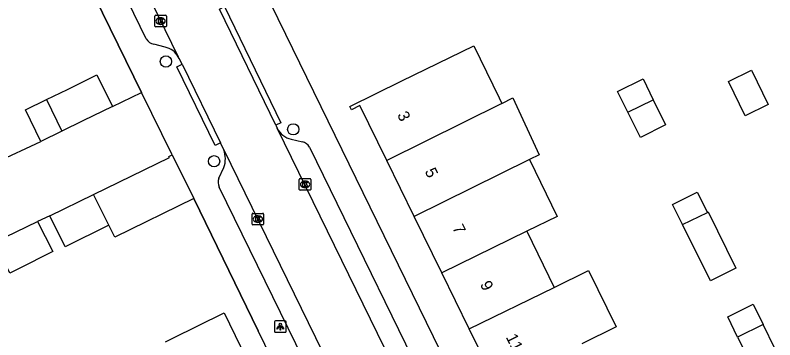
# Model space of a CAD drawing. Extents: x 160457 to 162082, y 388340 to 389736.
# Drawn here: x 161625.3 to 161690.9, y 388609.8 to 388637.8 of the extents above; entities that cross this region are included whole.
import ezdxf

# ---------------------------------------------------------------- set-up
doc = ezdxf.new("R2010")
doc.units = 0
for name, color, linetype in [('IMGEO_Boom', 7, 'Continuous'), ('IMGEO_Kolk', 7, 'Continuous'), ('IMGEO_Lichtpunt', 7, 'Continuous'), ('IMGEO_Muur', 7, 'Continuous'), ('IMGEO_Pand', 7, 'Continuous'), ('IMGEO_Pand_nummerreeks', 7, 'Continuous'), ('IMGEO_Rijbaan_lokaal_open', 7, 'Continuous'), ('IMGEO_Voetpad_open', 7, 'Continuous')]:
    doc.layers.add(name, color=color, linetype=linetype)

msp = doc.modelspace()

# ---------------------------------------------------------------- linework, layer by layer
at = {"layer": 'IMGEO_Boom'}
for centre in [(161638.283, 388633.846), (161649.288, 388627.991), (161642.445, 388625.23)]:
    msp.add_circle(centre, 0.489, dxfattribs=at)
at = {"layer": 'IMGEO_Kolk'}
for p, q in [((161637.326, 388636.91), (161637.326, 388637.762)), ((161637.401, 388637.836), (161638.253, 388637.836)), ((161638.327, 388637.762), (161638.327, 388636.91)), ((161637.837, 388637.056), (161637.812, 388637.056)), ((161637.814, 388637.616), (161637.839, 388637.616)), ((161638.253, 388636.836), (161637.401, 388636.836)), ((161649.804, 388622.81), (161649.804, 388623.662)), ((161649.879, 388623.736), (161650.731, 388623.736)), ((161650.292, 388623.516), (161650.317, 388623.516)), ((161650.805, 388623.662), (161650.805, 388622.81)), ((161650.731, 388622.736), (161649.879, 388622.736)), ((161650.315, 388622.956), (161650.29, 388622.956)), ((161645.726, 388619.812), (161645.726, 388620.664)), ((161645.801, 388620.738), (161646.653, 388620.738)), ((161646.727, 388620.664), (161646.727, 388619.812)), ((161646.237, 388619.958), (161646.212, 388619.958)), ((161646.214, 388620.518), (161646.239, 388620.518)), ((161646.653, 388619.738), (161645.801, 388619.738))]:
    msp.add_line(p, q, dxfattribs=at)
for points in [[(161637.326, 388636.91), (161637.326, 388637.762)], [(161637.401, 388637.836), (161638.253, 388637.836)], [(161638.327, 388637.762), (161638.327, 388636.91)], [(161637.647, 388637.536), (161637.77, 388637.536), (161637.77, 388637.385), (161637.9, 388637.536), (161638.064, 388637.536), (161637.918, 388637.385), (161638.071, 388637.136), (161637.919, 388637.136), (161637.834, 388637.3), (161637.77, 388637.233), (161637.77, 388637.136), (161637.647, 388637.136), (161637.647, 388637.536)], [(161638.253, 388636.836), (161637.401, 388636.836)], [(161649.804, 388622.81), (161649.804, 388623.662)], [(161649.879, 388623.736), (161650.731, 388623.736)], [(161650.125, 388623.436), (161650.248, 388623.436), (161650.248, 388623.285), (161650.378, 388623.436), (161650.542, 388623.436), (161650.396, 388623.285), (161650.549, 388623.036), (161650.397, 388623.036), (161650.312, 388623.2), (161650.248, 388623.133), (161650.248, 388623.036), (161650.125, 388623.036), (161650.125, 388623.436)], [(161650.805, 388623.662), (161650.805, 388622.81)], [(161650.731, 388622.736), (161649.879, 388622.736)], [(161645.726, 388619.812), (161645.726, 388620.664)], [(161645.801, 388620.738), (161646.653, 388620.738)], [(161646.727, 388620.664), (161646.727, 388619.812)], [(161646.047, 388620.438), (161646.17, 388620.438), (161646.17, 388620.287), (161646.3, 388620.438), (161646.464, 388620.438), (161646.318, 388620.287), (161646.471, 388620.038), (161646.319, 388620.038), (161646.234, 388620.202), (161646.17, 388620.135), (161646.17, 388620.038), (161646.047, 388620.038), (161646.047, 388620.438)], [(161646.653, 388619.738), (161645.801, 388619.738)]]:
    msp.add_lwpolyline(points, dxfattribs=at)
for centre, start, end in [((161637.403, 388637.76), 91.55205, 178.44795), ((161637.403, 388637.76), 91.55205, 178.44795), ((161638.251, 388637.76), 1.55205, 88.44795), ((161638.251, 388637.76), 1.55205, 88.44795), ((161637.403, 388636.912), 181.55205, 268.44795), ((161637.403, 388636.912), 181.55205, 268.44795), ((161638.251, 388636.912), 271.55205, 358.44795), ((161638.251, 388636.912), 271.55205, 358.44795), ((161649.881, 388623.66), 91.55205, 178.44795), ((161649.881, 388623.66), 91.55205, 178.44795), ((161650.729, 388623.66), 1.55205, 88.44795), ((161650.729, 388623.66), 1.55205, 88.44795), ((161649.881, 388622.812), 181.55205, 268.44795), ((161649.881, 388622.812), 181.55205, 268.44795), ((161650.729, 388622.812), 271.55205, 358.44795), ((161650.729, 388622.812), 271.55205, 358.44795), ((161645.803, 388620.662), 91.55205, 178.44795), ((161645.803, 388620.662), 91.55205, 178.44795), ((161646.651, 388620.662), 1.55205, 88.44795), ((161646.651, 388620.662), 1.55205, 88.44795), ((161645.803, 388619.814), 181.55205, 268.44795), ((161645.803, 388619.814), 181.55205, 268.44795), ((161646.651, 388619.814), 271.55205, 358.44795), ((161646.651, 388619.814), 271.55205, 358.44795)]:
    msp.add_arc(centre, 0.0765, start, end, dxfattribs=at)
for centre, major_axis, ratio, start_param, end_param in [((161637.813, 388637.336), (-0.387, 0.002), 0.722429, 4.712389, 7.853982), ((161637.838, 388637.336), (-0.39, 0.002), 0.717154, 1.570796, 4.712389), ((161650.291, 388623.236), (-0.387, 0.002), 0.722429, 4.712389, 7.853982), ((161650.316, 388623.236), (-0.39, 0.002), 0.717154, 1.570796, 4.712389), ((161646.213, 388620.238), (-0.387, 0.002), 0.722429, 4.712389, 7.853982), ((161646.238, 388620.238), (-0.39, 0.002), 0.717154, 1.570796, 4.712389)]:
    msp.add_ellipse(centre, major_axis=major_axis, ratio=ratio, start_param=start_param, end_param=end_param, dxfattribs=at)
at = {"layer": 'IMGEO_Lichtpunt'}
for p, q in [((161648.569, 388611.46), (161647.761, 388611.46)), ((161648.569, 388611.46), (161647.761, 388611.46)), ((161647.667, 388611.365), (161647.667, 388610.558)), ((161647.667, 388611.365), (161647.667, 388610.558)), ((161648.663, 388610.558), (161648.663, 388611.365)), ((161648.663, 388610.558), (161648.663, 388611.365)), ((161647.761, 388610.464), (161648.569, 388610.464)), ((161647.761, 388610.464), (161648.569, 388610.464))]:
    msp.add_line(p, q, dxfattribs=at)
for points in [[(161648.041, 388611.029), (161648.08, 388611.001), (161647.892, 388610.739), (161647.854, 388610.766), (161648.041, 388611.029)], [(161648.143, 388610.981), (161648.19, 388610.981), (161648.19, 388610.659), (161648.143, 388610.659), (161648.143, 388610.981)], [(161648.253, 388611.001), (161648.291, 388611.028), (161648.478, 388610.766), (161648.439, 388610.738), (161648.253, 388611.001)]]:
    msp.add_lwpolyline(points, dxfattribs=at)
msp.add_circle((161648.166, 388611.163), 0.0994, dxfattribs=at)
for centre, start, end in [((161647.761, 388611.365), 90, 180), ((161647.761, 388611.365), 90, 180), ((161648.569, 388611.365), 0, 90), ((161648.569, 388611.365), 0, 90), ((161647.761, 388610.558), 180, 270), ((161647.761, 388610.558), 180, 270), ((161648.569, 388610.558), 270, 0), ((161648.569, 388610.558), 270, 360)]:
    msp.add_arc(centre, 0.0946, start, end, dxfattribs=at)
at = {"layer": 'IMGEO_Muur'}
for points in [[(161640.524, 388652.75), (161648.604, 388636.219)], [(161628.745, 388646.361), (161636.178, 388631.183)], [(161640.69, 388622.02), (161646.25, 388610.602)]]:
    msp.add_lwpolyline(points, dxfattribs=at)
at = {"layer": 'IMGEO_Pand'}
for points in [[(161657.36, 388625.303), (161655.042, 388630.04), (161654.305, 388629.679), (161654.163, 388629.969), (161658.655, 388632.167), (161664.875, 388635.211), (161667.073, 388630.721), (161667.31, 388630.236)], [(161690.306, 388630.141), (161688.32, 388629.17), (161686.871, 388632.131), (161688.858, 388633.103), (161690.306, 388630.141)], [(161627.969, 388630.555), (161629.782, 388631.441), (161632.327, 388632.685), (161633.662, 388629.954)], [(161678.187, 388629.474), (161677.304, 388631.267), (161679.499, 388632.348), (161680.385, 388630.548)], [(161627.488, 388626.939), (161626.155, 388629.669), (161627.969, 388630.555)], [(161627.969, 388630.555), (161629.302, 388627.825)], [(161667.31, 388630.236), (161668.248, 388630.701), (161670.531, 388625.799), (161669.691, 388625.372)], [(161680.385, 388630.548), (161681.452, 388628.38), (161679.27, 388627.275), (161678.187, 388629.474)], [(161678.187, 388629.474), (161680.385, 388630.548)], [(161633.662, 388629.954), (161631.116, 388628.711), (161629.302, 388627.825)], [(161667.31, 388630.236), (161657.36, 388625.303)], [(161629.302, 388627.825), (161627.488, 388626.939)], [(161632.039, 388622.367), (161638.585, 388625.564), (161638.541, 388625.654), (161638.82, 388625.79)], [(161638.82, 388625.79), (161640.69, 388622.02)], [(161659.733, 388620.454), (161657.36, 388625.303)], [(161669.691, 388625.372), (161659.733, 388620.454)], [(161669.691, 388625.372), (161672.091, 388620.471), (161669.452, 388619.185)], [(161682.909, 388619.767), (161682.033, 388621.492), (161684.167, 388622.575), (161685.058, 388620.818)], [(161628.258, 388620.521), (161632.039, 388622.367)], [(161633.355, 388619.703), (161632.039, 388622.367)], [(161640.69, 388622.02), (161633.86, 388618.68), (161633.355, 388619.703)], [(161685.058, 388620.818), (161685.133, 388620.855), (161687.507, 388615.996), (161685.315, 388614.924), (161682.909, 388619.767)], [(161682.909, 388619.767), (161685.058, 388620.818)], [(161623.485, 388618.234), (161627.202, 388620.033)], [(161627.202, 388620.033), (161628.504, 388617.43), (161625.479, 388615.918), (161624.81, 388615.583), (161623.485, 388618.234)], [(161633.355, 388619.703), (161629.57, 388617.834), (161628.258, 388620.521)], [(161662.106, 388615.606), (161659.733, 388620.454)], [(161669.452, 388619.185), (161662.106, 388615.606)], [(161669.452, 388619.185), (161671.82, 388614.346)], [(161664.479, 388610.757), (161662.106, 388615.606)], [(161671.82, 388614.346), (161674.785, 388615.796), (161677.163, 388610.933), (161674.198, 388609.483)], [(161664.479, 388610.757), (161671.82, 388614.346)], [(161687.671, 388610.054), (161686.814, 388611.787), (161689.01, 388612.903), (161689.874, 388611.131)], [(161638.256, 388609.653), (161638.824, 388609.933), (161643.31, 388612.14), (161647.58, 388603.38), (161642.527, 388600.908)], [(161666.86, 388605.891), (161664.479, 388610.757)], [(161687.671, 388610.054), (161688.687, 388608), (161690.88, 388609.07), (161689.874, 388611.131)], [(161689.874, 388611.131), (161687.671, 388610.054)]]:
    msp.add_lwpolyline(points, dxfattribs=at)
at = {"layer": 'IMGEO_Rijbaan_lokaal_open'}
for points in [[(161629.548, 388654.331), (161639.348, 388634.254)], [(161647.774, 388628.348), (161642.903, 388638.368)], [(161639.682, 388633.611), (161639.419, 388634.108), (161639.348, 388634.254)], [(161639.682, 388633.611), (161642.993, 388626.823)], [(161633.662, 388629.954), (161636.178, 388631.183)], [(161638.82, 388625.79), (161636.178, 388631.183)], [(161647.774, 388628.348), (161647.892, 388628.094)], [(161680.755, 388560.882), (161647.892, 388628.094)], [(161623.619, 388625.168), (161627.488, 388626.939)], [(161643.275, 388626.228), (161642.993, 388626.823)], [(161643.275, 388626.228), (161653.612, 388605.071)], [(161628.258, 388620.521), (161627.202, 388620.033)]]:
    msp.add_lwpolyline(points, dxfattribs=at)
at = {"layer": 'IMGEO_Voetpad_open'}
for points in [[(161637.221, 388659.505), (161640.524, 388652.75), (161648.604, 388636.219), (161684.472, 388562.849)], [(161636.178, 388631.183), (161628.745, 388646.361), (161625.266, 388653.595)], [(161636.592, 388635.811), (161629.143, 388651.1)], [(161642.903, 388638.368), (161643.352, 388638.586), (161648.223, 388628.566), (161647.774, 388628.348)], [(161638.229, 388635.085), (161637.253, 388635.334)], [(161642.993, 388626.823), (161642.544, 388626.604), (161639.233, 388633.392), (161639.682, 388633.611)], [(161649.106, 388627.138), (161650.074, 388626.899)], [(161650.684, 388626.447), (161662.518, 388602.223), (161664.826, 388597.149), (161668.03, 388590.369), (161670.322, 388585.538), (161678.859, 388568.118), (161680.532, 388564.702), (161680.904, 388564.029), (161681.27, 388563.353), (161681.625, 388562.673), (161681.963, 388561.986), (161682.28, 388561.29)], [(161642.867, 388623.761), (161643.278, 388624.694)], [(161650.827, 388606.771), (161642.885, 388622.999)], [(161649.735, 388603.441), (161646.25, 388610.602), (161640.69, 388622.02)]]:
    msp.add_lwpolyline(points, dxfattribs=at)
for centre, radius, start, end in [((161637.448, 388636.301), 0.987, 209.78536, 258.58366), ((161637.883, 388633.451), 1.671, 28.746, 78.05682), ((161649.522, 388628.915), 1.825, 206.72977, 256.83082), ((161649.941, 388626.082), 0.828, 26.15828, 80.76604), ((161641.37, 388625.457), 2.055, 338.19704, 22.02707), ((161643.667, 388623.399), 0.878, 155.62806, 207.07832)]:
    msp.add_arc(centre, radius, start, end, dxfattribs=at)

# ---------------------------------------------------------------- texts
at = {"layer": 'IMGEO_Pand_nummerreeks'}
for s, rotation, p in [('3', 296.0751, (161658.235, 388629.247)), ('5', 296.0751, (161660.622, 388624.371)), ('7', 296.0764, (161663.009, 388619.494)), ('9', 296.0764, (161665.396, 388614.618)), ('11', 296.0764, (161667.629, 388610.052))]:
    msp.add_text(s, height=1, rotation=rotation, dxfattribs=at).set_placement(p)

doc.saveas('drawing.dxf')
